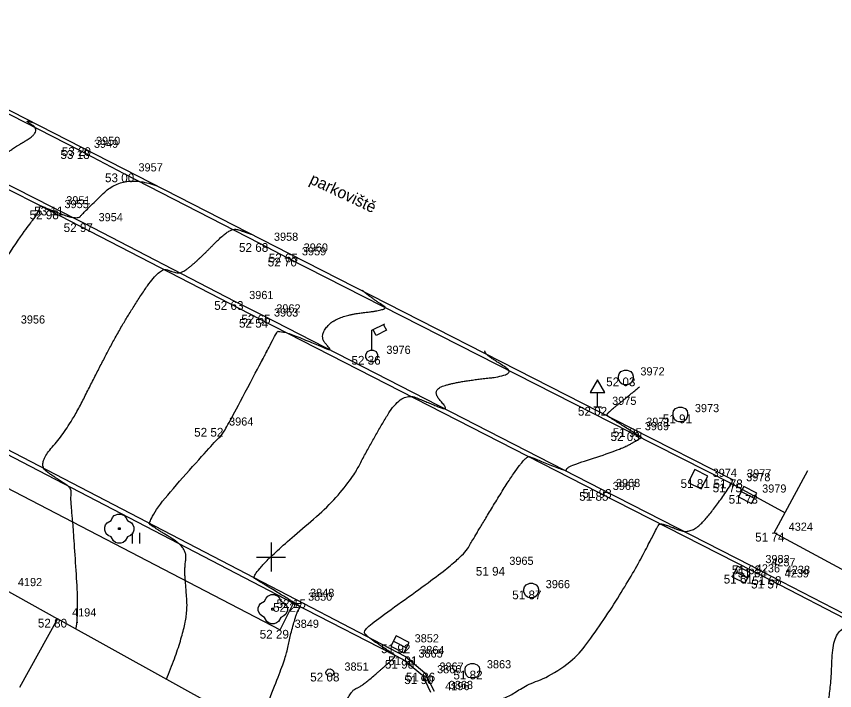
# Model space of a CAD drawing. Extents: x -704017 to -701500, y -1008977 to -1008450.
# Drawn here: x -701858.74 to -701830.65, y -1008904.58 to -1008881.45 of the extents above; entities that cross this region are included whole.
import ezdxf

# ---------------------------------------------------------------- set-up
doc = ezdxf.new("R2010")
doc.units = 0
for name, color, linetype in [('Z_body', 7, 'Continuous'), ('Z_body_cisla', 7, 'Continuous'), ('Z_body_vysky', 7, 'Continuous'), ('Z_budovy', 7, 'Continuous'), ('Z_chodnik', 7, 'Continuous'), ('Z_dopravni_znaceni', 7, 'Continuous'), ('Z_hekt_sit', 7, 'Continuous'), ('Z_komunikace', 7, 'Continuous'), ('Z_obruby', 7, 'Continuous'), ('Z_popis', 7, 'Continuous'), ('Z_rozhrani_ploch', 7, 'Continuous'), ('Z_site_znaky_kanalizace', 7, 'Continuous'), ('Z_site_znaky_nerozlisene', 7, 'Continuous'), ('Z_site_znaky_VO', 7, 'Continuous'), ('Z_site_znaky_vodovod', 7, 'Continuous'), ('Z_vrstevnice_hlavni', 7, 'Continuous'), ('Z_vrstevnice_vedlejsi', 7, 'Continuous'), ('Z_vstupy', 7, 'Continuous'), ('Z_zelen_jednotliva', 7, 'Continuous')]:
    doc.layers.add(name, color=color, linetype=linetype)

# ---------------------------------------------------------------- blocks, each defined once
blk = doc.blocks.new('POINT_DISPLAY')
blk.add_line((0, 0), (0, 0))
blk = doc.blocks.new('Z306')
for p, q in [((-0.13, 0.17), (-0.13, -0.2)), ((0.13, 0.17), (0.13, -0.2))]:
    blk.add_line(p, q)
blk = doc.blocks.new('Z13')
for p, q in [((0, 0.88), (0.45, 1.1)), ((0, 0.2), (0, 0.88)), ((0.15, 0.7), (0.05, 0.9)), ((0.5, 0.88), (0.15, 0.7)), ((0.4, 1.07), (0.5, 0.88)), ((-0.2, 0.05), (-0.15, 0.15)), ((-0.2, -0.05), (-0.2, 0.05)), ((-0.15, 0.15), (-0.05, 0.2)), ((-0.05, 0.2), (0.05, 0.2)), ((0.05, 0.2), (0.15, 0.15)), ((0.15, 0.15), (0.2, 0.05)), ((0.2, 0.05), (0.2, -0.05)), ((-0.15, -0.15), (-0.2, -0.05)), ((-0.05, -0.2), (-0.15, -0.15)), ((0.05, -0.2), (-0.05, -0.2)), ((0.15, -0.15), (0.05, -0.2)), ((0.2, -0.05), (0.15, -0.15))]:
    blk.add_line(p, q)
blk = doc.blocks.new('Z527')
for p, q in [((0, 0.93), (-0.25, 0.5)), ((0.25, 0.5), (0, 0.93)), ((-0.25, 0.5), (0.25, 0.5)), ((0, 0), (0, 0.5)), ((-0.13, 0), (0.13, 0))]:
    blk.add_line(p, q)
blk = doc.blocks.new('Z620')
for p, q in [((-0.25, 0.05), (-0.23, 0.13)), ((-0.25, -0.05), (-0.25, 0.05)), ((-0.23, 0.13), (-0.17, 0.2)), ((-0.17, 0.2), (-0.05, 0.25)), ((-0.05, 0.25), (0.05, 0.25)), ((0.05, 0.25), (0.17, 0.2)), ((0.17, 0.2), (0.23, 0.13)), ((0.23, 0.13), (0.25, 0.05)), ((0.25, 0.05), (0.25, -0.05)), ((-0.2, -0.17), (-0.25, -0.05)), ((-0.13, -0.23), (-0.2, -0.17)), ((-0.05, -0.25), (-0.13, -0.23)), ((0.05, -0.25), (-0.05, -0.25)), ((0.13, -0.23), (0.05, -0.25)), ((0.2, -0.17), (0.13, -0.23)), ((0.25, -0.05), (0.2, -0.17))]:
    blk.add_line(p, q)
blk = doc.blocks.new('Z38')
for p, q in [((0.25, 0.2), (-0.25, 0.2)), ((-0.25, 0.2), (-0.25, -0.2)), ((-0.25, 0), (0.25, 0)), ((0.25, -0.2), (0.25, 0.2)), ((-0.25, -0.2), (0.25, -0.2))]:
    blk.add_line(p, q)
blk = doc.blocks.new('Z608')
for p, q in [((0.25, 0.25), (-0.25, 0.25)), ((-0.25, 0.25), (-0.25, -0.25)), ((0.25, -0.25), (0.25, 0.25)), ((-0.25, -0.25), (0.25, -0.25))]:
    blk.add_line(p, q)
blk = doc.blocks.new('Z614')
for p, q in [((-0.13, 0.03), (-0.1, 0.08)), ((-0.13, -0.03), (-0.13, 0.03)), ((-0.1, 0.08), (-0.08, 0.1)), ((-0.08, 0.1), (-0.03, 0.13)), ((-0.03, 0.13), (0.03, 0.13)), ((0.03, 0.13), (0.08, 0.1)), ((0.08, 0.1), (0.1, 0.08)), ((0.1, 0.08), (0.13, 0.03)), ((0.13, 0.03), (0.13, -0.03)), ((-0.1, -0.08), (-0.13, -0.03)), ((-0.08, -0.1), (-0.1, -0.08)), ((-0.03, -0.13), (-0.08, -0.1)), ((0.03, -0.13), (-0.03, -0.13)), ((0.08, -0.1), (0.03, -0.13)), ((0.1, -0.08), (0.08, -0.1)), ((0.13, -0.03), (0.1, -0.08))]:
    blk.add_line(p, q)
blk = doc.blocks.new('Z24')
for p, q in [((-0.28, 0.28), (-0.23, 0.38)), ((-0.23, 0.38), (-0.17, 0.45)), ((-0.17, 0.45), (-0.05, 0.5)), ((-0.05, 0.5), (0.05, 0.5)), ((0.05, 0.5), (0.17, 0.45)), ((0.17, 0.45), (0.23, 0.38)), ((0.23, 0.38), (0.28, 0.28)), ((-0.5, 0.05), (-0.47, 0.13)), ((-0.5, -0.05), (-0.5, 0.05)), ((-0.47, 0.13), (-0.42, 0.2)), ((-0.42, 0.2), (-0.28, 0.28)), ((-0.03, -0.03), (-0.03, 0.03)), ((-0.03, 0.03), (0.03, 0.03)), ((0.03, 0.03), (0.03, -0.03)), ((0.28, 0.28), (0.42, 0.2)), ((0.42, 0.2), (0.47, 0.13)), ((0.47, 0.13), (0.5, 0.05)), ((0.5, 0.05), (0.5, -0.05)), ((-0.45, -0.17), (-0.5, -0.05)), ((-0.38, -0.23), (-0.45, -0.17)), ((-0.28, -0.28), (-0.38, -0.23)), ((-0.2, -0.42), (-0.28, -0.28)), ((0.03, -0.03), (-0.03, -0.03)), ((0.28, -0.28), (0.2, -0.42)), ((0.38, -0.23), (0.28, -0.28)), ((0.45, -0.17), (0.38, -0.23)), ((0.5, -0.05), (0.45, -0.17)), ((-0.13, -0.47), (-0.2, -0.42)), ((-0.05, -0.5), (-0.13, -0.47)), ((0.05, -0.5), (-0.05, -0.5)), ((0.13, -0.47), (0.05, -0.5)), ((0.2, -0.42), (0.13, -0.47))]:
    blk.add_line(p, q)

msp = doc.modelspace()

# ---------------------------------------------------------------- linework, layer by layer
at = {"layer": 'Z_budovy'}
for p, q in [((-701832.73, -1008899.17), (-701831.57, -1008897.03)), ((-701828.93, -1008901.23), (-701832.73, -1008899.17)), ((-701857.33, -1008902.12), (-701858.64, -1008904.48)), ((-701848.85, -1008906.82), (-701857.33, -1008902.12))]:
    msp.add_line(p, q, dxfattribs=at)
at = {"layer": 'Z_chodnik'}
for p, q in [((-701860.94, -1008883.81), (-701856.58, -1008886.04)), ((-701856.58, -1008886.04), (-701855.05, -1008886.84)), ((-701855.05, -1008886.84), (-701850.4, -1008889.23)), ((-701850.4, -1008889.23), (-701849.44, -1008889.73)), ((-701849.44, -1008889.73), (-701837.67, -1008895.72)), ((-701837.67, -1008895.72), (-701834.19, -1008897.48)), ((-701860.97, -1008896.64), (-701849.69, -1008902.5)), ((-701849.69, -1008902.5), (-701849.23, -1008901.58))]:
    msp.add_line(p, q, dxfattribs=at)
at = {"layer": 'Z_hekt_sit'}
for p, q in [((-701850, -1008899.5), (-701850, -1008900.5)), ((-701850.5, -1008900), (-701849.5, -1008900))]:
    msp.add_line(p, q, dxfattribs=at)
at = {"layer": 'Z_komunikace'}
for p, q in [((-701870.44, -1008881.57), (-701857.59, -1008888.11)), ((-701857.59, -1008888.11), (-701850.4, -1008891.83)), ((-701850.4, -1008891.83), (-701838.77, -1008897.77)), ((-701860.42, -1008895.6), (-701849.16, -1008901.45)), ((-701838.77, -1008897.77), (-701832.87, -1008900.78)), ((-701832.87, -1008900.78), (-701825.34, -1008904.68)), ((-701849.16, -1008901.45), (-701845.38, -1008903.41)), ((-701845.38, -1008903.41), (-701844.72, -1008903.97)), ((-701844.72, -1008903.97), (-701844.4, -1008904.6))]:
    msp.add_line(p, q, dxfattribs=at)
at = {"layer": 'Z_obruby'}
for p, q in [((-701870.37, -1008881.45), (-701857.53, -1008887.98)), ((-701860.81, -1008883.74), (-701856.51, -1008885.94)), ((-701856.51, -1008885.94), (-701849.38, -1008889.59)), ((-701857.53, -1008887.98), (-701856.42, -1008888.55)), ((-701856.42, -1008888.55), (-701851.25, -1008891.22)), ((-701849.38, -1008889.59), (-701837.62, -1008895.58)), ((-701851.25, -1008891.22), (-701850.32, -1008891.69)), ((-701850.32, -1008891.69), (-701838.66, -1008897.67)), ((-701860.48, -1008895.74), (-701849.23, -1008901.58)), ((-701837.62, -1008895.58), (-701834.16, -1008897.34)), ((-701834.16, -1008897.34), (-701834.19, -1008897.48)), ((-701838.66, -1008897.67), (-701833.53, -1008900.29)), ((-701833.53, -1008900.29), (-701833.33, -1008900.4)), ((-701833.33, -1008900.4), (-701832.83, -1008900.66)), ((-701832.83, -1008900.66), (-701825.26, -1008904.57)), ((-701849.23, -1008901.58), (-701845.44, -1008903.53)), ((-701845.44, -1008903.53), (-701844.8, -1008904.06)), ((-701844.8, -1008904.06), (-701844.52, -1008904.64))]:
    msp.add_line(p, q, dxfattribs=at)
at = {"layer": 'Z_rozhrani_ploch'}
msp.add_line((-701834.19, -1008897.48), (-701832.35, -1008898.48), dxfattribs=at)
at = {"layer": 'Z_vrstevnice_hlavni'}
for points in [[(-701860.521, -1008900.357), (-701860.673, -1008897.38), (-701860.639, -1008897.138), (-701860.661, -1008896.801), (-701860.725, -1008896.19), (-701860.677, -1008895.637), (-701861.182, -1008895.236), (-701862.061, -1008894.756), (-701860.991, -1008892.645), (-701858.541, -1008888.899), (-701857.992, -1008888.205), (-701857.919, -1008887.942), (-701857.884, -1008887.957), (-701857.581, -1008888.09), (-701856.658, -1008888.428), (-701856.443, -1008888.191), (-701855.05, -1008886.84), (-701853.917, -1008887.267)], [(-701848.27, -1008907.2), (-701847.745, -1008905.785), (-701847.265, -1008904.572), (-701846.905, -1008904.456), (-701845.948, -1008903.618), (-701845.701, -1008903.396), (-701845.878, -1008903.285), (-701846.797, -1008902.675), (-701846.819, -1008902.461), (-701844.274, -1008900.657), (-701843.315, -1008899.847), (-701843.128, -1008899.489), (-701841.298, -1008896.479), (-701840.936, -1008896.63), (-701839.794, -1008897.089), (-701839.943, -1008896.926), (-701837.967, -1008896.305), (-701837.352, -1008895.94), (-701837.297, -1008895.909), (-701837.249, -1008895.914), (-701837.651, -1008895.668), (-701838.408, -1008895.19), (-701838.46, -1008895.152), (-701838.456, -1008895.059), (-701837.745, -1008894.493), (-701837.353, -1008894.158)]]:
    msp.add_open_spline(points, degree=2, dxfattribs=at)
at = {"layer": 'Z_vrstevnice_vedlejsi'}
for points in [[(-701863.848, -1008898.549), (-701863.925, -1008897.031), (-701863.752, -1008895.208), (-701863.175, -1008894.705), (-701863.144, -1008894.347), (-701863.299, -1008894.225), (-701864.239, -1008893.711), (-701865.827, -1008892.882), (-701865.779, -1008892.873), (-701863.022, -1008889.388), (-701862.038, -1008885.846), (-701861.556, -1008886.043), (-701859.959, -1008886.745), (-701859.179, -1008886.334), (-701859.07, -1008886.097), (-701857.852, -1008885.39), (-701858.554, -1008884.967), (-701858.164, -1008885.094)], [(-701856.706, -1008902.466), (-701856.581, -1008902.157), (-701856.798, -1008898.807), (-701856.883, -1008897.993), (-701856.836, -1008897.632), (-701857.343, -1008897.322), (-701858.049, -1008896.832), (-701856.941, -1008895.588), (-701855.951, -1008893.607), (-701855.079, -1008891.959), (-701853.832, -1008890.055), (-701853.34, -1008890.228), (-701853.075, -1008890.278), (-701852.482, -1008889.799), (-701851.417, -1008888.707), (-701851, -1008888.804), (-701850.676, -1008888.926)], [(-701853.589, -1008904.194), (-701852.836, -1008902.344), (-701852.935, -1008900.814), (-701852.974, -1008900.443), (-701852.874, -1008899.688), (-701853.933, -1008899.042), (-701854.346, -1008898.756), (-701851.79, -1008895.888), (-701851.608, -1008895.734), (-701849.861, -1008892.397), (-701849.726, -1008892.174), (-701848.154, -1008892.83), (-701847.891, -1008892.936), (-701848.365, -1008892.419), (-701847.734, -1008891.712), (-701845.927, -1008891.518), (-701846.288, -1008891.29), (-701846.86, -1008890.874), (-701846.859, -1008890.842)], [(-701850.471, -1008905.921), (-701849.492, -1008903.516), (-701849.364, -1008902.78), (-701849.098, -1008901.832), (-701848.969, -1008901.714), (-701849.218, -1008901.558), (-701850.524, -1008900.762), (-701850.642, -1008900.68), (-701849.911, -1008899.861), (-701847.462, -1008897.791), (-701846.495, -1008895.943), (-701845.512, -1008894.327), (-701844.545, -1008894.73), (-701843.842, -1008895.012), (-701844.524, -1008894.269), (-701843.583, -1008893.973), (-701841.535, -1008893.753), (-701842.348, -1008893.24), (-701842.66, -1008893.013), (-701842.656, -1008892.93)], [(-701847.963, -1008909.463), (-701846.978, -1008908.798), (-701846.157, -1008908.29), (-701846.215, -1008908.23), (-701846.144, -1008907.973), (-701845.168, -1008906.674), (-701845.083, -1008906.589), (-701845.029, -1008906.455), (-701844.904, -1008906.414), (-701844.716, -1008906.061), (-701844.511, -1008905.505), (-701844.482, -1008905.309), (-701844.435, -1008905.055), (-701844.056, -1008905.027), (-701842.946, -1008904.954), (-701841.951, -1008904.886), (-701841.243, -1008904.375), (-701839.666, -1008903.774), (-701837.742, -1008900.901), (-701836.724, -1008898.953), (-701836.663, -1008898.845), (-701836.388, -1008898.915), (-701835.582, -1008899.242), (-701834.737, -1008898.317), (-701834.19, -1008897.48)], [(-701831.031, -1008915.041), (-701831.302, -1008914.19), (-701832.238, -1008911.533), (-701832.65, -1008911.22), (-701831.997, -1008911.21), (-701832.17, -1008910.665), (-701832.668, -1008910.209), (-701832.486, -1008910.269), (-701832.635, -1008910.185), (-701833.165, -1008909.89), (-701835.695, -1008908.458), (-701832.175, -1008906.282), (-701831.142, -1008905.952), (-701830.791, -1008904.875), (-701830.674, -1008901.918), (-701828.027, -1008903.192), (-701826.636, -1008903.859), (-701826.177, -1008903.735), (-701825.973, -1008903.713), (-701825.021, -1008903.149)]]:
    msp.add_open_spline(points, degree=2, dxfattribs=at)
at = {"layer": 'Z_vstupy'}
msp.add_line((-701859.19, -1008901.08), (-701857.33, -1008902.12), dxfattribs=at)

# ---------------------------------------------------------------- block references
at = {"layer": 'Z_body'}
for p in [(-701856.51, -1008885.94), (-701856.58, -1008886.04), (-701855.05, -1008886.84), (-701857.53, -1008887.98), (-701857.59, -1008888.11), (-701856.42, -1008888.55), (-701850.4, -1008889.23), (-701849.38, -1008889.59), (-701849.44, -1008889.73), (-701851.25, -1008891.22), (-701850.4, -1008891.83), (-701850.32, -1008891.69), (-701846.54, -1008893.1), (-701837.82, -1008893.84), (-701838.79, -1008894.85), (-701835.95, -1008895.11), (-701851.94, -1008895.57), (-701837.67, -1008895.72), (-701837.62, -1008895.58), (-701835.34, -1008897.33), (-701834.19, -1008897.48), (-701834.16, -1008897.34), (-701838.77, -1008897.77), (-701838.66, -1008897.67), (-701833.64, -1008897.87), (-701832.73, -1008899.17), (-701842.32, -1008900.34), (-701833.53, -1008900.29), (-701833.86, -1008900.61), (-701833.33, -1008900.4), (-701832.87, -1008900.78), (-701832.83, -1008900.66), (-701841.07, -1008901.15), (-701849.16, -1008901.45), (-701849.23, -1008901.58), (-701857.33, -1008902.12), (-701849.69, -1008902.5), (-701845.57, -1008903), (-701845.38, -1008903.41), (-701845.44, -1008903.53), (-701847.98, -1008903.97), (-701844.72, -1008903.97), (-701843.09, -1008903.9), (-701844.8, -1008904.06)]:
    msp.add_blockref('POINT_DISPLAY', p, dxfattribs=at)
at = {"layer": 'Z_dopravni_znaceni'}
msp.add_blockref('Z527', (-701838.79, -1008894.85), dxfattribs=at)
at = {"layer": 'Z_popis'}
msp.add_blockref('Z306', (-701854.64, -1008899.34), dxfattribs=at)
at = {"layer": 'Z_site_znaky_kanalizace'}
for p in [(-701837.82, -1008893.84), (-701835.95, -1008895.11), (-701841.07, -1008901.15), (-701843.09, -1008903.9)]:
    msp.add_blockref('Z620', p, dxfattribs=at)
at = {"layer": 'Z_site_znaky_kanalizace', "rotation": -27.000000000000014}
for p in [(-701833.64, -1008897.87), (-701833.86, -1008900.61), (-701845.57, -1008903)]:
    msp.add_blockref('Z38', p, dxfattribs=at)
at = {"layer": 'Z_site_znaky_nerozlisene', "rotation": -27.000000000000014}
msp.add_blockref('Z608', (-701835.34, -1008897.33), dxfattribs=at)
at = {"layer": 'Z_site_znaky_VO'}
msp.add_blockref('Z13', (-701846.54, -1008893.1), dxfattribs=at)
at = {"layer": 'Z_site_znaky_vodovod', "rotation": 10.799999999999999}
msp.add_blockref('Z614', (-701847.98, -1008903.97), dxfattribs=at)
at = {"layer": 'Z_zelen_jednotliva'}
for p in [(-701855.21, -1008899.03), (-701849.94, -1008901.79)]:
    msp.add_blockref('Z24', p, dxfattribs=at)

# ---------------------------------------------------------------- texts
at = {"layer": 'Z_body_cisla'}
for s, p in [('3949', (-701856.08, -1008885.96)), ('3950', (-701856.01, -1008885.86)), ('3957', (-701854.55, -1008886.77)), ('3951', (-701857.03, -1008887.9)), ('3955', (-701857.09, -1008888.03)), ('3954', (-701855.92, -1008888.48)), ('3958', (-701849.9, -1008889.15)), ('3959', (-701848.94, -1008889.65)), ('3960', (-701848.88, -1008889.52)), ('3961', (-701850.75, -1008891.15)), ('3962', (-701849.82, -1008891.61)), ('3963', (-701849.9, -1008891.75)), ('3956', (-701858.59, -1008891.99)), ('3976', (-701846.04, -1008893.03)), ('3972', (-701837.32, -1008893.77)), ('3975', (-701838.29, -1008894.78)), ('3973', (-701835.45, -1008895.03)), ('3964', (-701851.44, -1008895.49)), ('3971', (-701837.12, -1008895.5)), ('3969', (-701837.17, -1008895.65)), ('3974', (-701834.84, -1008897.25)), ('3978', (-701833.69, -1008897.4)), ('3977', (-701833.66, -1008897.27)), ('3967', (-701838.27, -1008897.7)), ('3968', (-701838.16, -1008897.6)), ('3979', (-701833.14, -1008897.79)), ('4324', (-701832.23, -1008899.1)), ('3965', (-701841.82, -1008900.27)), ('3982', (-701833.03, -1008900.21)), ('4237', (-701832.83, -1008900.32)), ('4236', (-701833.36, -1008900.53)), ('4238', (-701832.33, -1008900.58)), ('4239', (-701832.37, -1008900.7)), ('4192', (-701858.69, -1008901)), ('3966', (-701840.57, -1008901.07)), ('3848', (-701848.66, -1008901.37)), ('3850', (-701848.73, -1008901.5)), ('4194', (-701856.83, -1008902.04)), ('3849', (-701849.19, -1008902.43)), ('3852', (-701845.07, -1008902.93)), ('3864', (-701844.88, -1008903.33)), ('3865', (-701844.94, -1008903.45)), ('3851', (-701847.48, -1008903.9)), ('3866', (-701844.3, -1008903.99)), ('3867', (-701844.22, -1008903.9)), ('3863', (-701842.59, -1008903.82)), ('3868', (-701843.9, -1008904.53)), ('4196', (-701844.02, -1008904.57))]:
    msp.add_text(s, height=0.28, dxfattribs=at).set_placement(p)
at = {"layer": 'Z_body_vysky'}
for s, p in [('53 20', (-701857.185, -1008886.24)), ('53 18', (-701857.23, -1008886.34)), ('53 00', (-701855.7, -1008887.14)), ('53 11', (-701858.13, -1008888.28)), ('52 98', (-701858.29, -1008888.41)), ('52 97', (-701857.12, -1008888.85)), ('52 68', (-701851.1, -1008889.53)), ('52 65', (-701850.08, -1008889.89)), ('52 70', (-701850.115, -1008890.03)), ('52 63', (-701851.95, -1008891.52)), ('52 54', (-701851.1, -1008892.13)), ('52 65', (-701851.02, -1008891.99)), ('52 36', (-701847.24, -1008893.4)), ('52 03', (-701838.495, -1008894.14)), ('52 02', (-701839.465, -1008895.15)), ('51 91', (-701836.55, -1008895.41)), ('52 52', (-701852.64, -1008895.87)), ('51 95', (-701838.27, -1008895.88)), ('52 03', (-701838.345, -1008896.02)), ('51 81', (-701835.94, -1008897.63)), ('51 75', (-701834.84, -1008897.78)), ('51 78', (-701834.81, -1008897.64)), ('51 85', (-701839.42, -1008898.07)), ('51 93', (-701839.31, -1008897.97)), ('51 73', (-701834.29, -1008898.17)), ('51 74', (-701833.38, -1008899.47)), ('51 94', (-701842.97, -1008900.64)), ('51 63', (-701834.18, -1008900.59)), ('51 61', (-701834.46, -1008900.91)), ('51 64', (-701833.98, -1008900.7)), ('51 57', (-701833.52, -1008901.08)), ('51 68', (-701833.48, -1008900.96)), ('51 87', (-701841.72, -1008901.45)), ('52 15', (-701849.81, -1008901.75)), ('52 27', (-701849.93, -1008901.88)), ('52 80', (-701858.005, -1008902.42)), ('52 29', (-701850.39, -1008902.8)), ('51 92', (-701846.22, -1008903.3)), ('51 91', (-701845.98, -1008903.71)), ('51 98', (-701846.09, -1008903.83)), ('52 08', (-701848.655, -1008904.27)), ('51 86', (-701845.37, -1008904.27)), ('51 82', (-701843.74, -1008904.2)), ('51 90', (-701845.425, -1008904.36))]:
    msp.add_text(s, height=0.3, dxfattribs=at).set_placement(p)
at = {"layer": 'Z_popis'}
msp.add_text('parkoviště', height=0.4, rotation=334.8, dxfattribs=at).set_placement((-701848.71, -1008887.17))

doc.saveas('drawing.dxf')
